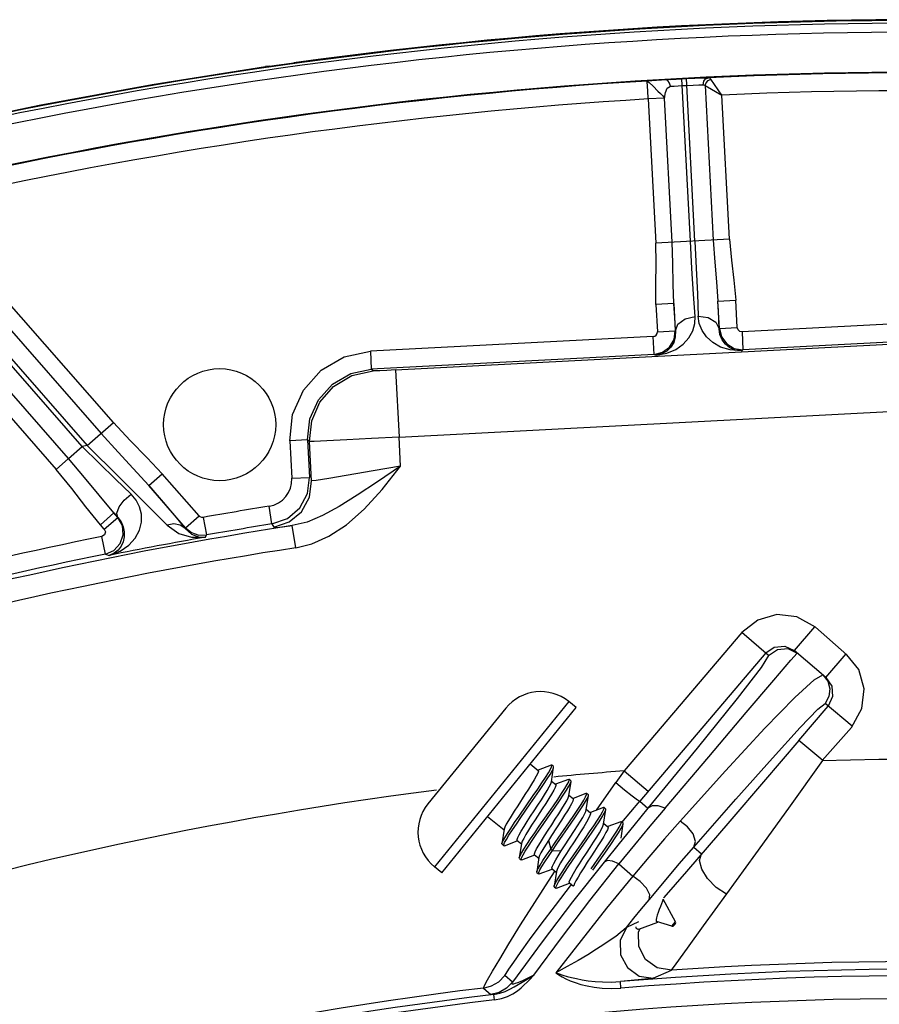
# Model space of a CAD drawing. Extents: x 40.7 to 137.4, y -250.8 to -221.5.
# Tile 293 of 320: x 123.0647 to 123.1115, y -237.7536 to -237.6999. Entities that reach past the tile are written whole.
import ezdxf

# ---------------------------------------------------------------- set-up
doc = ezdxf.new("R2010")
doc.units = 0
doc.header["$MEASUREMENT"] = 0
doc.layers.get('0').update_dxf_attribs({"linetype": 'CONTINUOUS'})

msp = doc.modelspace()

# ---------------------------------------------------------------- linework, layer by layer
at = {"color": 6, "linetype": 'Continuous'}
for p, q in [((123.0783462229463, -237.7024737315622), (123.0781051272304, -237.7024973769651)), ((123.07813016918, -237.7024943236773), (123.0781051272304, -237.7024973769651)), ((123.0783228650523, -237.7024764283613), (123.0785699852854, -237.70244594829)), ((123.0785699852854, -237.70244594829), (123.0796531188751, -237.7022981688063)), ((123.1001814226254, -237.7032014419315), (123.1004756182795, -237.7031836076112)), ((123.1004756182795, -237.7031836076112), (123.101023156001, -237.7031539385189)), ((123.1012484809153, -237.7120153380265), (123.1007836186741, -237.7031665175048)), ((123.1014877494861, -237.7120034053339), (123.1010232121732, -237.7031539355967)), ((123.1029637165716, -237.7040489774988), (123.1023635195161, -237.7031853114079)), ((123.0989078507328, -237.7035937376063), (123.0988880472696, -237.7032851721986)), ((123.1001814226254, -237.7032014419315), (123.0988881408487, -237.7032851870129)), ((123.0989190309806, -237.7037978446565), (123.0989078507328, -237.7035937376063)), ((123.1008030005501, -237.7035321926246), (123.1010422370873, -237.7035196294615)), ((123.1020457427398, -237.7035361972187), (123.1024875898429, -237.7119501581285)), ((123.1020457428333, -237.7035361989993), (123.1029639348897, -237.7040493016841)), ((123.0989473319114, -237.7042598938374), (123.0989190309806, -237.7037978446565)), ((123.0989473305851, -237.7042598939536), (123.0993597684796, -237.7121144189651)), ((123.0998361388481, -237.7042132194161), (123.0989473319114, -237.7042598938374)), ((123.1002486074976, -237.7120677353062), (123.0998361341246, -237.7042131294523)), ((123.1033764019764, -237.7119035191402), (123.1029639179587, -237.7040489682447)), ((123.0681290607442, -237.723195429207), (123.0567286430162, -237.7101608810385)), ((123.0569658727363, -237.7100682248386), (123.0683995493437, -237.7231408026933)), ((123.0581235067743, -237.7098709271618), (123.0691532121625, -237.7224816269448)), ((123.0698231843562, -237.7218956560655), (123.0593718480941, -237.7099463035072)), ((123.0673754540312, -237.7238545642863), (123.0557066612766, -237.7105131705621)), ((123.0546982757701, -237.7107122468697), (123.0667054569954, -237.7244405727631)), ((123.1033763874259, -237.7119035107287), (123.0993598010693, -237.7121144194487)), ((123.1003405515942, -237.7154020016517), (123.0993653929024, -237.7154532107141)), ((123.0993653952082, -237.7154532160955), (123.0994437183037, -237.7169447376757)), ((123.1003405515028, -237.7154019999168), (123.1004188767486, -237.7168935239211)), ((123.1027453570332, -237.7152755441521), (123.1037205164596, -237.7152243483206)), ((123.1028236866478, -237.7167671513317), (123.1027453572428, -237.7152755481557)), ((123.1037988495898, -237.7167160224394), (123.1037205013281, -237.7152243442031)), ((123.1194522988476, -237.7161384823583), (123.1040554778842, -237.71694702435)), ((123.0994437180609, -237.7169447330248), (123.1004188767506, -237.7168935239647)), ((123.1003505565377, -237.7173648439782), (123.1004188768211, -237.7168935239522)), ((123.1004188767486, -237.7168935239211), (123.100437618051, -237.7169017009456)), ((123.1028059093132, -237.7167773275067), (123.1028236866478, -237.7167671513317)), ((123.102823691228, -237.7167672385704), (123.1037988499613, -237.7167160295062)), ((123.1040554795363, -237.716947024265), (123.104106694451, -237.7179222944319)), ((123.1195038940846, -237.7171137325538), (123.1041066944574, -237.7179222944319)), ((123.0992126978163, -237.717201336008), (123.0838159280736, -237.718009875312)), ((123.0851902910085, -237.7190248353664), (123.1186592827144, -237.7172664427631)), ((123.0992639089, -237.7181766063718), (123.0992126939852, -237.7172013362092)), ((123.1001071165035, -237.7177741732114), (123.1003505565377, -237.7173648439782)), ((123.0823966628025, -237.7183116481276), (123.0838159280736, -237.718009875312)), ((123.0838159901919, -237.7180098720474), (123.0838672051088, -237.7189851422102)), ((123.0992640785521, -237.7181765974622), (123.0838666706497, -237.7189851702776)), ((123.0992639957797, -237.7181766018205), (123.099725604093, -237.718059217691)), ((123.0992640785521, -237.7181765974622), (123.0993766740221, -237.7182257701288)), ((123.099725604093, -237.718059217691), (123.1001071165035, -237.7177741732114)), ((123.1036353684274, -237.7178539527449), (123.1041066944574, -237.7179222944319)), ((123.1039997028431, -237.7179829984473), (123.103674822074, -237.7179410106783)), ((123.1039997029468, -237.7179829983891), (123.1041066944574, -237.7179222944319)), ((123.0839706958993, -237.7190783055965), (123.0838666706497, -237.7189851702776)), ((123.0851903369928, -237.7190248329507), (123.0853823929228, -237.7226820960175)), ((123.0853823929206, -237.7226820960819), (123.1198825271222, -237.7208698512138)), ((123.0683995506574, -237.7231408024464), (123.0698231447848, -237.7218956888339)), ((123.0804019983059, -237.7228344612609), (123.0794267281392, -237.7228856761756)), ((123.0794267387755, -237.7228858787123), (123.0795339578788, -237.7249276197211)), ((123.0804020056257, -237.7228346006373), (123.0805092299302, -237.7248764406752)), ((123.0805054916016, -237.7229276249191), (123.0804020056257, -237.7228346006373)), ((123.0806173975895, -237.7250586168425), (123.0805054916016, -237.7229276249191)), ((123.0854644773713, -237.7242740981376), (123.0853823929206, -237.7226820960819)), ((123.0673754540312, -237.7238545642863), (123.0681290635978, -237.7231954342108)), ((123.0683995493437, -237.7231408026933), (123.0681290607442, -237.723195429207)), ((123.0683995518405, -237.7231408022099), (123.0701353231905, -237.724858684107)), ((123.0673754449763, -237.7238545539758), (123.0667054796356, -237.7244405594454)), ((123.0854652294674, -237.7242739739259), (123.0839685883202, -237.7245239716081)), ((123.0701353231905, -237.724858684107), (123.0716436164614, -237.7263663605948)), ((123.0717459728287, -237.7253199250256), (123.0724810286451, -237.7246770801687)), ((123.0744900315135, -237.726974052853), (123.0724810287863, -237.7246770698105)), ((123.0795339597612, -237.7249276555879), (123.0805092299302, -237.7248764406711)), ((123.0803927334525, -237.725759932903), (123.0805092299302, -237.7248764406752)), ((123.0737560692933, -237.7276181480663), (123.0717459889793, -237.7253199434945)), ((123.0717459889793, -237.7253199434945), (123.0725279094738, -237.7262315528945)), ((123.0725279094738, -237.7262315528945), (123.0732395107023, -237.7270687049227)), ((123.0799695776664, -237.7265395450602), (123.0803927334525, -237.725759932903)), ((123.0716436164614, -237.7263663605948), (123.0727448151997, -237.7274848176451)), ((123.0784563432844, -237.727415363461), (123.0783022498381, -237.7264511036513)), ((123.0792958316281, -237.7271165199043), (123.0799695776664, -237.7265395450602)), ((123.0698520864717, -237.7268124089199), (123.0691170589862, -237.7274552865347)), ((123.069330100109, -237.7276988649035), (123.0700651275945, -237.7270559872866)), ((123.0700702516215, -237.7270577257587), (123.0698520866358, -237.7268124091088)), ((123.0698520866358, -237.7268124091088), (123.0700651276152, -237.7270559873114)), ((123.0700651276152, -237.7270559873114), (123.0700702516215, -237.7270577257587)), ((123.0732395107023, -237.7270687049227), (123.0737390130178, -237.7276625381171)), ((123.0737550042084, -237.7276169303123), (123.0744900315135, -237.726974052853)), ((123.0747161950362, -237.7270537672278), (123.0748858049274, -237.7280154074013)), ((123.0784563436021, -237.7274153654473), (123.0792958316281, -237.7271165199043)), ((123.0693301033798, -237.7276988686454), (123.0691170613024, -237.7274552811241)), ((123.0737390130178, -237.7276625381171), (123.0737560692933, -237.7276181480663)), ((123.0784563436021, -237.7274153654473), (123.0785635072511, -237.7275974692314)), ((123.0797544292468, -237.7287107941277), (123.079567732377, -237.7275044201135)), ((123.069388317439, -237.7290559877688), (123.069194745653, -237.7280989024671)), ((123.074072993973, -237.7281362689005), (123.074844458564, -237.7281336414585)), ((123.0748444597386, -237.7281336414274), (123.0748858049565, -237.7280154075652)), ((123.0693883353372, -237.7290559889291), (123.0695935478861, -237.7291260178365))]:
    msp.add_line(p, q, dxfattribs=at)
at = {"color": 155}
for p, q in [((123.1079991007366, -237.7330131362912), (123.1068923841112, -237.7343155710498)), ((123.1080624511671, -237.733038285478), (123.1097589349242, -237.7345393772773)), ((123.1040409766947, -237.7333342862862), (123.0976395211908, -237.7408678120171)), ((123.1055004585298, -237.7345746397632), (123.1040408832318, -237.7333343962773)), ((123.1053431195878, -237.7344409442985), (123.1058108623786, -237.7341177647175)), ((123.1058108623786, -237.7341177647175), (123.1063779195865, -237.7340717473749)), ((123.1063779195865, -237.7340717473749), (123.1068923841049, -237.7343155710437)), ((123.1065455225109, -237.73420715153), (123.1070490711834, -237.7344487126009)), ((123.1053431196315, -237.7344409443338), (123.0984815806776, -237.742516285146)), ((123.1067182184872, -237.7348283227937), (123.1070490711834, -237.7344487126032)), ((123.1086190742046, -237.7357827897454), (123.1068923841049, -237.7343155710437)), ((123.1086190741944, -237.7357827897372), (123.1097257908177, -237.7344803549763)), ((123.1079834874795, -237.7358976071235), (123.1084492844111, -237.7356391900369)), ((123.1086190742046, -237.7357827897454), (123.108942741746, -237.7362511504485)), ((123.108942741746, -237.7362511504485), (123.1089888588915, -237.7368182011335)), ((123.1089888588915, -237.7368182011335), (123.1087454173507, -237.7373319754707)), ((123.0911866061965, -237.7374501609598), (123.0869544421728, -237.7426629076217)), ((123.0946210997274, -237.7370936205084), (123.0873110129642, -237.7460974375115)), ((123.0877043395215, -237.7464167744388), (123.095014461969, -237.7374129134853)), ((123.095014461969, -237.7374129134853), (123.0946211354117, -237.737093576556)), ((123.1071559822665, -237.7392024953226), (123.1087454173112, -237.7373319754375)), ((123.1100476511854, -237.7384385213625), (123.1085756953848, -237.7371877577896)), ((123.1100236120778, -237.7385024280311), (123.1084123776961, -237.7403075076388)), ((123.1084582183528, -237.7403090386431), (123.1071559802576, -237.7392024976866)), ((123.0925232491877, -237.7404813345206), (123.0929621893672, -237.7408377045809)), ((123.0936617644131, -237.7405584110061), (123.0929569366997, -237.7408236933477)), ((123.0936960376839, -237.7405574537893), (123.0936617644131, -237.7405584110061)), ((123.0936753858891, -237.741455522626), (123.0937969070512, -237.7406678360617)), ((123.0937908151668, -237.7406344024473), (123.0936960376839, -237.7405574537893)), ((123.0976395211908, -237.7408678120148), (123.0971867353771, -237.7415019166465)), ((123.0976395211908, -237.7408678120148), (123.0989417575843, -237.7419743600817)), ((123.0936806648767, -237.7414210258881), (123.0939099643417, -237.7416071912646)), ((123.0946095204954, -237.7413278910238), (123.0939047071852, -237.7415931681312)), ((123.0946231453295, -237.7422250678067), (123.0947446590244, -237.7414373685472)), ((123.0947385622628, -237.7414038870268), (123.0946437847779, -237.7413269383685)), ((123.0947446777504, -237.7414372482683), (123.0947386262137, -237.7414034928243)), ((123.0961266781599, -237.7430096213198), (123.0971867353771, -237.7415019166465)), ((123.0919129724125, -237.743330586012), (123.092686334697, -237.7422103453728)), ((123.09462843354, -237.74219050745), (123.0948577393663, -237.7423766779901)), ((123.0955572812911, -237.7420973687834), (123.0948524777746, -237.7423626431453)), ((123.0955915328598, -237.7420964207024), (123.0955572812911, -237.7420973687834)), ((123.0955709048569, -237.7429946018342), (123.0956924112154, -237.7422068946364)), ((123.0956863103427, -237.7421733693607), (123.0955915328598, -237.7420964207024)), ((123.0956924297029, -237.7422067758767), (123.0956863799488, -237.7421729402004)), ((123.0965054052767, -237.7428667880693), (123.0958002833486, -237.7431322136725)), ((123.0966343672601, -237.7429427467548), (123.0965395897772, -237.7428657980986)), ((123.0975066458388, -237.7436810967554), (123.098481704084, -237.7425163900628)), ((123.0984815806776, -237.742516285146), (123.0989302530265, -237.7428975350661)), ((123.0901955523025, -237.7433483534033), (123.0910949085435, -237.7440785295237)), ((123.0955762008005, -237.7429599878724), (123.0958055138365, -237.743146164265)), ((123.0965187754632, -237.7437634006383), (123.0966403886, -237.7429756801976)), ((123.0942272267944, -237.7435457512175), (123.0936823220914, -237.7443851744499)), ((123.0938826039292, -237.7447617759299), (123.0946555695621, -237.7436421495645)), ((123.0939768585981, -237.7448394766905), (123.0947491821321, -237.7437207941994)), ((123.0965239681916, -237.7437294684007), (123.0967532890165, -237.7439156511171)), ((123.0974531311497, -237.7436362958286), (123.0967480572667, -237.7439016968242)), ((123.0974665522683, -237.7445329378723), (123.0975881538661, -237.7437452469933)), ((123.0975821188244, -237.7437122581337), (123.0974873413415, -237.7436353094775)), ((123.0975881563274, -237.7437452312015), (123.0975821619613, -237.74371199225)), ((123.0911002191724, -237.7440438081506), (123.0909787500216, -237.7448314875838)), ((123.0936823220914, -237.7443851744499), (123.0935098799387, -237.7446538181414)), ((123.0943873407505, -237.7449572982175), (123.0949325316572, -237.7441174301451)), ((123.0909848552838, -237.7448652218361), (123.0909787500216, -237.7448314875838)), ((123.0909848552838, -237.7448652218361), (123.0910796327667, -237.7449421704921)), ((123.0911135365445, -237.7449412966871), (123.0910792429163, -237.744942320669)), ((123.0911136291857, -237.7449412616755), (123.0918185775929, -237.7446758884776)), ((123.0918132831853, -237.7446617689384), (123.0920426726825, -237.74484800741)), ((123.0920479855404, -237.7448132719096), (123.0919265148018, -237.7456009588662)), ((123.0935100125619, -237.7446538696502), (123.0936360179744, -237.7451221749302)), ((123.0936359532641, -237.7451219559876), (123.0938826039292, -237.7447617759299)), ((123.0937304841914, -237.7451989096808), (123.0939768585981, -237.7448394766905)), ((123.0942147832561, -237.7452261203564), (123.0943873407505, -237.7449572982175)), ((123.0947376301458, -237.745666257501), (123.0955050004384, -237.7445546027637)), ((123.0948325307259, -237.7457426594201), (123.095604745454, -237.7446240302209)), ((123.1014282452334, -237.745020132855), (123.1018549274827, -237.7453826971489)), ((123.0920614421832, -237.7457107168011), (123.0927663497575, -237.7454453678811)), ((123.0927610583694, -237.7454312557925), (123.0929905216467, -237.7456175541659)), ((123.0936359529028, -237.7451219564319), (123.093730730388, -237.7451989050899)), ((123.093730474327, -237.7451988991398), (123.0942146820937, -237.7452260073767)), ((123.0960210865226, -237.7452420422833), (123.095825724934, -237.7455425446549)), ((123.095939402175, -237.7462811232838), (123.0967091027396, -237.7451658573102)), ((123.0877043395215, -237.7464167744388), (123.0873110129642, -237.7460974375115)), ((123.0919326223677, -237.745634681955), (123.0919265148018, -237.7456009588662)), ((123.0919326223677, -237.745634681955), (123.0920273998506, -237.7457116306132)), ((123.0929957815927, -237.7455831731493), (123.0928742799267, -237.7463708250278)), ((123.0957710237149, -237.7479339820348), (123.0973439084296, -237.7459360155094)), ((123.0973439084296, -237.7459360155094), (123.0981002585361, -237.746602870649)), ((123.0928803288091, -237.746404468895), (123.092975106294, -237.7464814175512)), ((123.0930085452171, -237.7464805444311), (123.0929748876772, -237.7464815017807)), ((123.0930085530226, -237.7464805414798), (123.0937141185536, -237.7462148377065)), ((123.0936827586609, -237.7466201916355), (123.0938841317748, -237.7463172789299)), ((123.0937088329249, -237.7462007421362), (123.0939382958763, -237.7463870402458)), ((123.0939435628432, -237.7463526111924), (123.0938220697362, -237.7471402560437)), ((123.1010255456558, -237.7463425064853), (123.099799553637, -237.7477711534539)), ((123.0938281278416, -237.7471739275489), (123.0938220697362, -237.7471402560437)), ((123.0938281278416, -237.7471739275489), (123.0939229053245, -237.7472508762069)), ((123.0938988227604, -237.7481937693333), (123.0947751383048, -237.747062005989)), ((123.0939563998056, -237.7472500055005), (123.0946618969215, -237.7469843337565)), ((123.0946566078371, -237.7469702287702), (123.09487221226, -237.7471452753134)), ((123.0939563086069, -237.7472500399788), (123.0939227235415, -237.7472509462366)), ((123.1004298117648, -237.7490815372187), (123.0997630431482, -237.7478497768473)), ((123.099799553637, -237.7477711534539), (123.0997754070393, -237.7477991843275)), ((123.0984246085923, -237.7490966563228), (123.0977594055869, -237.7493980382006)), ((123.098434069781, -237.7494956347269), (123.0994789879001, -237.7491048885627)), ((123.0993835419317, -237.7490463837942), (123.0994090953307, -237.7490852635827)), ((123.099402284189, -237.7490712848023), (123.0993986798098, -237.7490694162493)), ((123.1002365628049, -237.7493195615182), (123.099402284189, -237.7490712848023)), ((123.0994090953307, -237.7490852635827), (123.0994187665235, -237.7490919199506)), ((123.0994187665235, -237.7490919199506), (123.0994789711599, -237.7491048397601)), ((123.0994580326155, -237.7490878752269), (123.0994789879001, -237.7491048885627)), ((123.1002365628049, -237.7493195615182), (123.1004298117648, -237.7490815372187)), ((123.100366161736, -237.7492795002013), (123.1004172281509, -237.7492166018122)), ((123.0982800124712, -237.7494201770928), (123.0983747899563, -237.7494971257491)), ((123.0931672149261, -237.7501836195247), (123.0915507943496, -237.7523723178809)), ((123.0925817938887, -237.7520785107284), (123.092711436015, -237.7519926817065)), ((123.0992232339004, -237.7521655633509), (123.1002068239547, -237.7517208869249)), ((123.0915497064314, -237.7523738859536), (123.0911450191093, -237.7520145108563)), ((123.0974595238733, -237.7527013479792), (123.0974300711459, -237.7523480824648)), ((123.0985893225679, -237.7522379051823), (123.0974300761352, -237.7523480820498)), ((123.0899762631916, -237.7526952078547), (123.0903793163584, -237.7530541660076)), ((123.0905733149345, -237.753339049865), (123.090538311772, -237.753045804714))]:
    msp.add_line(p, q, dxfattribs=at)
at = {"color": 6, "linetype": 'Continuous'}
for points in [[(123.0596736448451, -237.7058823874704), (123.0657884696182, -237.7045997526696), (123.0719335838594, -237.7034711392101), (123.0781051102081, -237.7024972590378)], [(123.101023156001, -237.7031539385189), (123.1014822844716, -237.7031317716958), (123.1018956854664, -237.7031151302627), (123.1022216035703, -237.7031053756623)], [(123.1019398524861, -237.7034868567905), (123.101972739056, -237.7033004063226), (123.1020733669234, -237.7031641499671), (123.1022215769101, -237.7031053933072)], [(123.1020457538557, -237.7035362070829), (123.1021005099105, -237.7033789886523), (123.1022124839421, -237.7032553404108), (123.1023635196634, -237.7031853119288)], [(123.1023635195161, -237.7031853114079), (123.1023234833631, -237.7031410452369), (123.1022763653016, -237.7031141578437), (123.1022215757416, -237.7031053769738)], [(123.0988880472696, -237.7032851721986), (123.0989939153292, -237.703364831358), (123.0992087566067, -237.7035637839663), (123.0994789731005, -237.7038314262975)], [(123.0998361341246, -237.7042131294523), (123.0998826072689, -237.7039082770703), (123.0999785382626, -237.7036794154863), (123.100151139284, -237.7035734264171)], [(123.1001511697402, -237.7035734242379), (123.1001101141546, -237.7033926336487), (123.1000230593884, -237.703264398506), (123.0999142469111, -237.7032191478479)], [(123.100151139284, -237.7035734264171), (123.1003514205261, -237.7035592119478), (123.1005719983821, -237.7035452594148), (123.100803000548, -237.7035321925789)], [(123.1010422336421, -237.7035195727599), (123.1013863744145, -237.7035035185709), (123.1016960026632, -237.7034922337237), (123.1019398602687, -237.7034868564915)], [(123.1019398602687, -237.7034868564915), (123.1019817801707, -237.7034923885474), (123.1020167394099, -237.7035092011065), (123.1020457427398, -237.7035361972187)], [(123.0994789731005, -237.7038314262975), (123.0996159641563, -237.7039729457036), (123.0997360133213, -237.7040985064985), (123.0998361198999, -237.7042132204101)], [(123.0993653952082, -237.7154532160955), (123.0993543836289, -237.7143706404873), (123.0993792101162, -237.7132319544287), (123.0993597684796, -237.7121144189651)], [(123.1003405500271, -237.7154019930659), (123.1003078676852, -237.7143674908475), (123.1002897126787, -237.7132108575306), (123.1002485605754, -237.7120677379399)], [(123.1014959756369, -237.7161072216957), (123.1014142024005, -237.7148879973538), (123.101330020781, -237.7134962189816), (123.1012484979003, -237.7120156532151)], [(123.1014877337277, -237.7120030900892), (123.1015617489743, -237.7134844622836), (123.1016237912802, -237.7148771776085), (123.101670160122, -237.7160980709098)], [(123.1024876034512, -237.7119501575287), (123.1025709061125, -237.7131442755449), (123.1026684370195, -237.7142314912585), (123.1027453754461, -237.7152755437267)], [(123.1033764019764, -237.7119035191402), (123.1034769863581, -237.7130415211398), (123.1036156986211, -237.7141272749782), (123.1037205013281, -237.7152243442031)], [(123.100437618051, -237.7169017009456), (123.1004061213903, -237.7164321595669), (123.1003736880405, -237.7159310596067), (123.1003405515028, -237.7154019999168)], [(123.1028059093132, -237.7167773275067), (123.10278805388, -237.716307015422), (123.1027678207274, -237.7158052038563), (123.1027453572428, -237.7152755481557)], [(123.0993766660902, -237.7182257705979), (123.0999640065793, -237.7181173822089), (123.1004580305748, -237.7179034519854), (123.1008567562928, -237.7176148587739), (123.1011607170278, -237.7172723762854), (123.1013678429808, -237.7168955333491), (123.1014785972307, -237.716502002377), (123.1014959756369, -237.7161072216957)], [(123.1004376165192, -237.7169016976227), (123.1005660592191, -237.7165332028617), (123.1009521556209, -237.7162398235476), (123.1014959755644, -237.7161072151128)], [(123.1016701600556, -237.71609806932), (123.1022124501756, -237.7161688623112), (123.1026320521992, -237.7164165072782), (123.1028059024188, -237.7167773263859)], [(123.1039997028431, -237.7179829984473), (123.1034051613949, -237.7179369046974), (123.102890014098, -237.7177754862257), (123.1024621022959, -237.7175292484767), (123.1021240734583, -237.717219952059), (123.101879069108, -237.7168666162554), (123.1017283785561, -237.7164873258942), (123.101670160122, -237.7160980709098)], [(123.1004376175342, -237.7169016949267), (123.1004230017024, -237.717228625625), (123.1003325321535, -237.7175264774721), (123.1001769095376, -237.7177856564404), (123.0999630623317, -237.7179973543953), (123.0996952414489, -237.7181500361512), (123.0993767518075, -237.7182257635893)], [(123.103674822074, -237.7179410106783), (123.1033922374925, -237.7178170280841), (123.1031571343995, -237.7176284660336), (123.1029751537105, -237.7173864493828), (123.1028542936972, -237.7170995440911), (123.1028059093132, -237.716777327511)], [(123.1028236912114, -237.7167672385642), (123.1029410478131, -237.717228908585), (123.1032260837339, -237.7176104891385), (123.1036353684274, -237.7178539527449)], [(123.1040554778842, -237.71694702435), (123.1039349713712, -237.7169223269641), (123.1038421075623, -237.7168424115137), (123.1037988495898, -237.7167160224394)], [(123.0794267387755, -237.7228858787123), (123.079577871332, -237.7214440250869), (123.080167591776, -237.7201177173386), (123.0811390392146, -237.7190379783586), (123.0823966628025, -237.7183116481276)], [(123.0804020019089, -237.7228345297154), (123.0805215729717, -237.7216950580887), (123.0809873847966, -237.7206482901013), (123.0817538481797, -237.7197967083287), (123.0827459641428, -237.7192236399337), (123.0838672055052, -237.7189851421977)], [(123.080505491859, -237.7229276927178), (123.0806236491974, -237.721793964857), (123.0810659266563, -237.7207807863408), (123.0818121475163, -237.7199273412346), (123.0828121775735, -237.7193314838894), (123.0839706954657, -237.7190783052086)], [(123.0851902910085, -237.7190248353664), (123.0847226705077, -237.719048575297), (123.0843319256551, -237.7190668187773), (123.0840682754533, -237.7190772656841), (123.0839706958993, -237.7190783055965)], [(123.0698231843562, -237.7218956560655), (123.0707307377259, -237.7228717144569), (123.0716601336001, -237.7238047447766), (123.0724810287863, -237.7246770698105)], [(123.0691532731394, -237.7224815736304), (123.0700811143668, -237.7235110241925), (123.0709029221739, -237.7243919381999), (123.0717459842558, -237.7253199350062)], [(123.085381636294, -237.7226821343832), (123.0838817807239, -237.7227603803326), (123.0825280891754, -237.7228299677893), (123.0814513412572, -237.7228841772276), (123.0807547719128, -237.722917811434), (123.0805054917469, -237.7229276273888)], [(123.0707926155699, -237.7257928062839), (123.0699469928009, -237.7249744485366), (123.0690529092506, -237.7241026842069), (123.0681290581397, -237.7231954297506)], [(123.0698520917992, -237.7268124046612), (123.0690424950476, -237.7258511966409), (123.0682486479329, -237.7248829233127), (123.0673753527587, -237.7238546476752)], [(123.0691170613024, -237.7274552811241), (123.0683324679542, -237.726487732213), (123.0675656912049, -237.7254877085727), (123.0667054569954, -237.7244405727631)], [(123.0854644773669, -237.7242740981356), (123.0842085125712, -237.7251152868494), (123.0831018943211, -237.7258508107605), (123.0821174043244, -237.7264702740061), (123.0812167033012, -237.7269605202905), (123.0803709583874, -237.7273083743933), (123.0795675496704, -237.72750442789)], [(123.0797544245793, -237.7287107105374), (123.0806336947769, -237.7284937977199), (123.0815602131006, -237.7280879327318), (123.0825184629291, -237.7274654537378), (123.0834878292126, -237.7266121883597), (123.0844607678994, -237.7255368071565), (123.0854644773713, -237.7242740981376)], [(123.0839685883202, -237.7245239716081), (123.0815528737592, -237.7249390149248), (123.0808635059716, -237.7250459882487), (123.0806173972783, -237.725058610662)], [(123.0785635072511, -237.7275974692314), (123.079392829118, -237.72730480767), (123.0800583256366, -237.7267450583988), (123.0804941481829, -237.7259621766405), (123.0806174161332, -237.7250590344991)], [(123.070070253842, -237.727057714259), (123.0700180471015, -237.7268174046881), (123.0701427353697, -237.726481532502), (123.0704184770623, -237.7261162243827), (123.0707925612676, -237.7257929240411)], [(123.071349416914, -237.726879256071), (123.0712472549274, -237.7264727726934), (123.071056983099, -237.7261090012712), (123.0707926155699, -237.7257928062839)], [(123.0693883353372, -237.7290559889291), (123.0698536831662, -237.7288541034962), (123.0701962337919, -237.7284814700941), (123.0703581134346, -237.7280031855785), (123.0703122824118, -237.7274990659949), (123.0700651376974, -237.727056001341)], [(123.0695935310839, -237.7291260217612), (123.0701929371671, -237.7289036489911), (123.0706658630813, -237.7285771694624), (123.0710130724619, -237.7281864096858), (123.071240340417, -237.7277578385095), (123.0713499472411, -237.7273147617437), (123.071349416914, -237.726879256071)], [(123.0700702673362, -237.7270577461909), (123.0702467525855, -237.7273041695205), (123.0703611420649, -237.7275750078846)], [(123.074716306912, -237.7270537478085), (123.0746332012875, -237.727054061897), (123.074553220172, -237.727025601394), (123.0744900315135, -237.726974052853)], [(123.0693301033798, -237.7276988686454), (123.0693901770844, -237.7278474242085), (123.069345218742, -237.7280009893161), (123.0691946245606, -237.7280989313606)], [(123.0703611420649, -237.7275750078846), (123.0704136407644, -237.7278518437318), (123.0704087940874, -237.7281234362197), (123.0703502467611, -237.7283831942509), (123.0702394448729, -237.7286241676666), (123.0700769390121, -237.7288369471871), (123.0698619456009, -237.7290099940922), (123.0695935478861, -237.7291260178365)], [(123.0737389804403, -237.7276624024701), (123.0734681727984, -237.7274745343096), (123.0731212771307, -237.7274125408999), (123.0727447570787, -237.7274847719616)], [(123.0727448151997, -237.7274848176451), (123.0733785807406, -237.7279310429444), (123.074072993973, -237.7281362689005)], [(123.0737390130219, -237.7276625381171), (123.0740857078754, -237.7279655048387), (123.0744532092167, -237.7281124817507), (123.0748444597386, -237.7281336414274)], [(123.0737560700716, -237.7276181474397), (123.0740789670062, -237.7278791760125), (123.0744705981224, -237.7280168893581), (123.0748858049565, -237.7280154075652)], [(123.0785634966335, -237.7275974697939), (123.0786853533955, -237.7276005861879), (123.0790234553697, -237.7275689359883), (123.0795675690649, -237.7275044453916)]]:
    msp.add_lwpolyline(points, dxfattribs=at)
at = {"color": 155}
for points in [[(123.1080624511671, -237.733038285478), (123.107033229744, -237.7324774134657), (123.1059534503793, -237.7323540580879), (123.1049076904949, -237.7326499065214), (123.1040409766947, -237.7333342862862)], [(123.1055004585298, -237.7345746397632), (123.1059805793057, -237.7342470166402), (123.1065455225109, -237.73420715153)], [(123.1055004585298, -237.7345746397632), (123.1050887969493, -237.735240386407), (123.1037975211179, -237.7369201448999), (123.1016177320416, -237.7396288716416), (123.0989302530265, -237.7428975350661)], [(123.0998611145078, -237.7429019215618), (123.1022388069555, -237.7400995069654), (123.1042848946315, -237.7376883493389), (123.1057891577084, -237.7359177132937), (123.1067182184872, -237.7348283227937)], [(123.1100236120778, -237.7385024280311), (123.1105832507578, -237.7374725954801), (123.1107064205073, -237.7363927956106), (123.1104103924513, -237.7353470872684), (123.1097589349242, -237.7345393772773)], [(123.1006878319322, -237.7436047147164), (123.1031590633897, -237.7408588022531), (123.1053043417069, -237.7385433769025), (123.1069270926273, -237.7368750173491), (123.1079834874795, -237.7358976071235)], [(123.1084500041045, -237.7356391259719), (123.1087212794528, -237.735985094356), (123.1088345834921, -237.7364007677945), (123.1087831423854, -237.7368165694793), (123.1085756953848, -237.7371877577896)], [(123.1014282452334, -237.745020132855), (123.1037138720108, -237.7424115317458), (123.1057101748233, -237.7401666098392), (123.1072212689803, -237.7385084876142), (123.1081877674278, -237.7375023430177), (123.1085756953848, -237.7371877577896)], [(123.1071559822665, -237.7392024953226), (123.1052221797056, -237.7414711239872), (123.1033979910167, -237.7435972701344), (123.1010255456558, -237.7463425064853)], [(123.0920060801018, -237.743409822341), (123.0925184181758, -237.7426673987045), (123.0927763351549, -237.7422941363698), (123.0930222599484, -237.741935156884), (123.093247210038, -237.741601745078), (123.0934423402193, -237.7413056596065), (123.0936002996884, -237.7410547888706), (123.0937140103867, -237.7408589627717), (123.0937810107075, -237.7407209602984), (123.093796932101, -237.7406676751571)], [(123.092686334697, -237.7422103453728), (123.0929309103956, -237.7418533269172), (123.0931539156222, -237.7415229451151), (123.0933496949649, -237.7412254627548), (123.0935079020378, -237.7409741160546), (123.0936220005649, -237.7407772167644), (123.0936877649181, -237.7406400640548), (123.0937018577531, -237.7405668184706), (123.0936960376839, -237.7405574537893)], [(123.093796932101, -237.7406676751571), (123.0937970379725, -237.7406448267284), (123.0937908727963, -237.7406340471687)], [(123.1032222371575, -237.7475714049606), (123.104807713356, -237.7453842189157), (123.1066016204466, -237.7428951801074), (123.1084582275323, -237.7403090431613)], [(123.0929621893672, -237.7408377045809), (123.0929695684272, -237.7408886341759), (123.0929329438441, -237.7409946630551), (123.0928541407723, -237.7411528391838), (123.0927397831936, -237.7413537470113), (123.0925942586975, -237.7415930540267), (123.0924222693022, -237.7418656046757), (123.0922318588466, -237.7421612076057), (123.091839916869, -237.7427641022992)], [(123.0918132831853, -237.7446617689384), (123.0918060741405, -237.7446099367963), (123.0918431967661, -237.7445032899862), (123.0919212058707, -237.744346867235), (123.092036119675, -237.7441449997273), (123.0921836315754, -237.7439025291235), (123.0923572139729, -237.7436275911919), (123.0925454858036, -237.7433353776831), (123.0927412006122, -237.743034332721), (123.0929380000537, -237.7427315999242), (123.0931275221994, -237.7424373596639), (123.0932983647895, -237.74216663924), (123.0934433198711, -237.7419283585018), (123.0935578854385, -237.7417272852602), (123.093637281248, -237.7415682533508), (123.0936753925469, -237.7414555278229)], [(123.0930172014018, -237.7438727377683), (123.0935326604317, -237.7431269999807), (123.093782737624, -237.7427633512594), (123.0940164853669, -237.742419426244), (123.0942256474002, -237.7421052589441), (123.0943996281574, -237.7418344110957), (123.0945314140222, -237.7416155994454), (123.0946163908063, -237.7414545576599), (123.0946504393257, -237.7413563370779), (123.0946437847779, -237.7413269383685)], [(123.0931043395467, -237.7439607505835), (123.0936274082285, -237.7432037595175), (123.0938802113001, -237.7428363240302), (123.094113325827, -237.7424929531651), (123.0943191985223, -237.7421839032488), (123.0944918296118, -237.7419154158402), (123.0946234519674, -237.7416969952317), (123.0947091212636, -237.7415358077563), (123.0947446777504, -237.7414372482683)], [(123.0939099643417, -237.7416071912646), (123.0939171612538, -237.7416590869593), (123.0938796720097, -237.7417665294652), (123.0938006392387, -237.7419246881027), (123.0936856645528, -237.742126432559), (123.0935392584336, -237.7423670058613), (123.0933659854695, -237.742641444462), (123.0931769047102, -237.7429349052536)], [(123.0946437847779, -237.7413269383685), (123.09463179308, -237.7413230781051), (123.0946095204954, -237.7413278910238)], [(123.0971867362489, -237.7415019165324), (123.0976623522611, -237.741898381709), (123.0980674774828, -237.7422243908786), (123.0983593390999, -237.7424450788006), (123.0984815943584, -237.7425162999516)], [(123.0927610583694, -237.7454312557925), (123.0927537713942, -237.7453798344), (123.0927909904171, -237.7452727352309), (123.0928702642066, -237.7451139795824), (123.0929851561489, -237.7449123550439), (123.0931310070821, -237.744672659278), (123.0933045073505, -237.7443978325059), (123.0934948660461, -237.7441023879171), (123.0936905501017, -237.7438014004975), (123.0938843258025, -237.7435033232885), (123.094073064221, -237.7432103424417), (123.0942459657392, -237.7429364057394), (123.0943920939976, -237.7426961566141), (123.0945068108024, -237.7424946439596), (123.094585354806, -237.7423370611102), (123.0946231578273, -237.7422250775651)], [(123.0946555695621, -237.7436421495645), (123.0948943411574, -237.7432923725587), (123.0951089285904, -237.7429725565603), (123.0952919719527, -237.7426916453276), (123.0954366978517, -237.7424578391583), (123.0955380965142, -237.7422772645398), (123.0955913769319, -237.7421558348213), (123.0955915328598, -237.7420964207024)], [(123.0947491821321, -237.7437207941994), (123.0949886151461, -237.7433697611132), (123.0952045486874, -237.7430479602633), (123.0953889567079, -237.7427651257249), (123.09553396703, -237.7425302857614), (123.0956343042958, -237.7423512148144), (123.0956865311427, -237.7422315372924), (123.0956924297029, -237.7422067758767)], [(123.091839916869, -237.7427641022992), (123.0916523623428, -237.7430552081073), (123.0914792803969, -237.7433293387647), (123.0913318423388, -237.7435716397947), (123.0912166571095, -237.7437739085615), (123.0911383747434, -237.7439308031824), (123.0911001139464, -237.7440437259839)], [(123.0948577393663, -237.7423766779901), (123.0948659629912, -237.7424226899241), (123.0948364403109, -237.7425150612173), (123.0947708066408, -237.7426521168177), (123.094672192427, -237.7428297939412), (123.0945455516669, -237.7430416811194), (123.0943948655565, -237.7432833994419), (123.0942272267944, -237.7435457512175)], [(123.0955050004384, -237.7445546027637), (123.0957550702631, -237.7441899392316), (123.095983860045, -237.7438514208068), (123.0961824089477, -237.7435502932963), (123.0963428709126, -237.7432963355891), (123.0964591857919, -237.7430969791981), (123.0965279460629, -237.7429563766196), (123.0965460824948, -237.7428782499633), (123.0965395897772, -237.7428657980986)], [(123.0965395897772, -237.7428657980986), (123.0965119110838, -237.7428645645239), (123.0965054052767, -237.7428667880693)], [(123.0998611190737, -237.7429020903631), (123.0994828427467, -237.7427669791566), (123.0991605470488, -237.7427672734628), (123.0989302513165, -237.742897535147)], [(123.0909787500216, -237.7448314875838), (123.0909835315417, -237.744810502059), (123.0910335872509, -237.7446930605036), (123.0911326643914, -237.7445152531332), (123.0912761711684, -237.7442826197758), (123.0914575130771, -237.7440037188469), (123.0916723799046, -237.7436831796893), (123.0919129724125, -237.743330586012)], [(123.0910792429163, -237.744942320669), (123.0910776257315, -237.7448890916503), (123.0911260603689, -237.7447745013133), (123.0912227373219, -237.7445996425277), (123.0913654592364, -237.7443679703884), (123.0915497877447, -237.7440843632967), (123.091765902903, -237.743761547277), (123.0920060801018, -237.743409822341)], [(123.0931769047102, -237.7429349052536), (123.0927875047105, -237.7435338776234), (123.0925980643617, -237.7438279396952), (123.0924256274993, -237.7441011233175), (123.0922802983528, -237.7443399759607), (123.0921653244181, -237.744541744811), (123.092085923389, -237.7447008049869), (123.0920478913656, -237.7448131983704)], [(123.0958055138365, -237.743146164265), (123.0958128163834, -237.7431975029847), (123.0957756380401, -237.743304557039), (123.0956963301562, -237.7434633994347), (123.0955813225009, -237.7436652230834), (123.0954354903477, -237.7439048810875), (123.0952619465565, -237.7441797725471), (123.0950714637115, -237.7444754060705), (123.0948756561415, -237.7447765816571), (123.0946820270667, -237.7450744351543), (123.0944935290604, -237.7453670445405), (123.0943206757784, -237.7456409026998), (123.0941744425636, -237.7458813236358), (123.0940597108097, -237.7460828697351), (123.0939812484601, -237.7462402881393), (123.0939433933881, -237.7463524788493)], [(123.0949325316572, -237.7441174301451), (123.0951001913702, -237.7438550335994), (123.0952508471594, -237.7436133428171), (123.0953774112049, -237.743401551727), (123.095475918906, -237.7432240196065), (123.0955414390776, -237.7430871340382), (123.0955709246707, -237.7429946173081)], [(123.095604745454, -237.7446240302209), (123.0958504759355, -237.7442659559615), (123.0960748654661, -237.7439337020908), (123.0962732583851, -237.7436330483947), (123.0964350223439, -237.7433775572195), (123.0965523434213, -237.743176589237), (123.0966219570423, -237.7430350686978), (123.0966404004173, -237.742975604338)], [(123.0989303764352, -237.7428976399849), (123.0981568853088, -237.7438359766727), (123.0973587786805, -237.7448151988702), (123.0965399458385, -237.7458320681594)], [(123.0966404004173, -237.742975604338), (123.0966410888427, -237.7429565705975), (123.0966343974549, -237.7429425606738)], [(123.0998611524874, -237.7429019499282), (123.099040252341, -237.7438756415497), (123.0981998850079, -237.7448866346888), (123.0973438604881, -237.745930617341)], [(123.0919265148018, -237.7456009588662), (123.0919585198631, -237.7455097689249), (123.0920423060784, -237.7453502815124), (123.0921714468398, -237.7451354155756), (123.0923393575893, -237.7448733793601), (123.092541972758, -237.7445684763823), (123.0927705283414, -237.7442317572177), (123.0930172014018, -237.7438727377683)], [(123.0920270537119, -237.7457117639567), (123.0920198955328, -237.7456874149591), (123.092049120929, -237.7455959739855), (123.0921282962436, -237.7454422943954), (123.0922538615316, -237.7452318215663), (123.0924210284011, -237.7449703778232), (123.0926234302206, -237.7446648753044), (123.0928541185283, -237.7443247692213), (123.0931043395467, -237.7439607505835)], [(123.0955836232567, -237.7453441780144), (123.0957793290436, -237.7450431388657), (123.0959688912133, -237.7447488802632), (123.096141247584, -237.7444758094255), (123.0962863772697, -237.7442372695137), (123.0964013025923, -237.7440355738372), (123.0964806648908, -237.7438765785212), (123.096518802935, -237.7437634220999)], [(123.0958483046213, -237.746198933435), (123.0963687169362, -237.7454459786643), (123.096621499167, -237.7450784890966), (123.0968559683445, -237.7447335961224), (123.0970639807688, -237.7444212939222), (123.0972379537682, -237.7441508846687), (123.0973706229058, -237.7439312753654), (123.0974571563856, -237.7437683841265), (123.0974935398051, -237.7436672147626), (123.0974873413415, -237.7436353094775)], [(123.0967532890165, -237.7439156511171), (123.0967604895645, -237.7439675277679), (123.096723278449, -237.7440743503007), (123.0966451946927, -237.744230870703), (123.0965302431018, -237.7444327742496), (123.0963828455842, -237.7446750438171), (123.0962093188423, -237.7449498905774), (123.0960210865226, -237.7452420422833)], [(123.0967091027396, -237.7451658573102), (123.096943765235, -237.7448206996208), (123.0971518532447, -237.7445084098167), (123.0973261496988, -237.7442382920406), (123.0974597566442, -237.7440178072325), (123.097548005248, -237.7438533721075), (123.0975881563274, -237.7437452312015)], [(123.0974873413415, -237.7436353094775), (123.0974768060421, -237.7436315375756), (123.0974531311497, -237.7436362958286)], [(123.1006876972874, -237.7436042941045), (123.0998420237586, -237.7445631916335), (123.0989782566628, -237.7455623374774), (123.0981000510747, -237.7465976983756)], [(123.1014281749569, -237.7450198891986), (123.1015178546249, -237.7447051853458), (123.1013900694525, -237.7442952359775), (123.1010938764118, -237.743908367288), (123.1006878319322, -237.7436047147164)], [(123.0935098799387, -237.7446538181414), (123.0933477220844, -237.7449120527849), (123.0932097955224, -237.7451404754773), (123.093102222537, -237.7453314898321), (123.0930296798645, -237.7454795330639), (123.0929956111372, -237.7455830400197)], [(123.0989983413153, -237.7478828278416), (123.0998279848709, -237.7468885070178), (123.1006392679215, -237.745933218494), (123.1014282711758, -237.7450201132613)], [(123.0928742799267, -237.7463708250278), (123.0928880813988, -237.7463228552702), (123.0929512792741, -237.7461896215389), (123.0930615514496, -237.7459985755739), (123.0932161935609, -237.7457521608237), (123.093409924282, -237.7454570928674), (123.0936359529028, -237.7451219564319)], [(123.0929748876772, -237.7464815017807), (123.0929689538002, -237.7464720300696), (123.0929828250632, -237.7463991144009), (123.0930472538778, -237.7462643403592), (123.0931590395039, -237.7460706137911), (123.0933146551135, -237.7458230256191), (123.0935077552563, -237.7455294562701), (123.093730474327, -237.7451988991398)], [(123.0937088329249, -237.7462007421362), (123.0937010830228, -237.7461518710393), (123.0937343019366, -237.7460524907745), (123.0938065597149, -237.7459048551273), (123.0939139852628, -237.7457139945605), (123.0940520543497, -237.7454852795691), (123.0942147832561, -237.7452261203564)], [(123.0946566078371, -237.7469702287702), (123.0946494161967, -237.7469183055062), (123.0946869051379, -237.7468108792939), (123.0947658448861, -237.74665289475), (123.0948808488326, -237.7464510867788), (123.0950274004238, -237.7462102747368), (123.0952007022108, -237.7459357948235), (123.095389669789, -237.7456425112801), (123.0955836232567, -237.7453441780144)], [(123.095825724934, -237.7455425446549), (123.0956290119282, -237.7458451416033), (123.0954393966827, -237.746139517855), (123.0952682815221, -237.7464106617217), (123.0951234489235, -237.746648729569), (123.0950087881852, -237.7468499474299), (123.0949293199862, -237.7470091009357), (123.094891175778, -237.7471219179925)], [(123.1032146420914, -237.7475829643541), (123.102655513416, -237.7472174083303), (123.1021786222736, -237.746737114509), (123.1018578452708, -237.7462181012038), (123.1017433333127, -237.7457414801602), (123.1018549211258, -237.7453827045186)], [(123.0920612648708, -237.7457107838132), (123.0920423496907, -237.7457154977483), (123.0920270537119, -237.7457117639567)], [(123.0965399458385, -237.7458320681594), (123.094830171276, -237.7480031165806), (123.0931672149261, -237.7501836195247)], [(123.0938220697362, -237.7471402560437), (123.0938261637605, -237.7471217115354), (123.0938743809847, -237.7470065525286), (123.0939713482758, -237.7468315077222), (123.0941132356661, -237.7466009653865), (123.0942930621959, -237.746323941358), (123.0945037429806, -237.7460092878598), (123.0947376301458, -237.745666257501)], [(123.0939227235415, -237.7472509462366), (123.0939191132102, -237.7472042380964), (123.0939648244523, -237.7470921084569), (123.0940604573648, -237.7469178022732), (123.0942017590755, -237.7466873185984), (123.0943826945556, -237.7464086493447), (123.0945951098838, -237.7460909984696), (123.0948325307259, -237.7457426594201)], [(123.0973438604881, -237.745930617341), (123.0970069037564, -237.7457859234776), (123.0967249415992, -237.7457500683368), (123.0965400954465, -237.7458321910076)], [(123.0908578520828, -237.7511190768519), (123.0913619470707, -237.7502829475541), (123.0919948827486, -237.7492565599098), (123.0927674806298, -237.7480339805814), (123.0936827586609, -237.7466201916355)], [(123.0928803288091, -237.746404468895), (123.0928744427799, -237.7463948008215), (123.0928742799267, -237.7463708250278)], [(123.0981002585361, -237.746602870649), (123.0966839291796, -237.7483412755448), (123.0952901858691, -237.7500981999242), (123.093919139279, -237.751873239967)], [(123.0989983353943, -237.7478827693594), (123.0990277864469, -237.7476250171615), (123.0988447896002, -237.7472610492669), (123.0985143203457, -237.7468987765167), (123.098100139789, -237.7465976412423)], [(123.1002069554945, -237.7517210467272), (123.100472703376, -237.7513840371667), (123.1010932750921, -237.7505299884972), (123.1019656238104, -237.7493132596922), (123.1032222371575, -237.7475714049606)], [(123.0916232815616, -237.7512815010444), (123.0919966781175, -237.7507539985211), (123.0924905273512, -237.7500727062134), (123.0931190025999, -237.7492241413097), (123.0938988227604, -237.7481937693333)], [(123.0927112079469, -237.7519989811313), (123.0942267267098, -237.7499551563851), (123.0957710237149, -237.7479339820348)], [(123.097759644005, -237.7493980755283), (123.0981698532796, -237.7488923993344), (123.0985827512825, -237.7483873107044), (123.0989983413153, -237.7478828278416)], [(123.0997443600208, -237.7478598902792), (123.0997194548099, -237.7479708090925), (123.0996753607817, -237.748104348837), (123.0996173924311, -237.7482553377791), (123.0995517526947, -237.7484186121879), (123.0994877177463, -237.7485802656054), (123.099432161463, -237.7487328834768), (123.0993933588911, -237.7488653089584), (123.0993761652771, -237.7489694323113), (123.0993835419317, -237.7490463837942)], [(123.0977594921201, -237.749397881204), (123.0976247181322, -237.7495319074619), (123.0974269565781, -237.749695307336), (123.0971779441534, -237.7498821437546), (123.0968817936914, -237.7500906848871), (123.0965346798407, -237.7503233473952), (123.0961278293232, -237.7505851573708), (123.0956560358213, -237.7508779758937), (123.0951245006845, -237.7511955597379), (123.094540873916, -237.7515298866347), (123.0939193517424, -237.7518671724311)], [(123.0977594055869, -237.7493980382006), (123.0974256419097, -237.7501090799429), (123.0974450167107, -237.7508936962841), (123.0978104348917, -237.7515842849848), (123.0984481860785, -237.752041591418), (123.0992232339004, -237.7521655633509)], [(123.0982692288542, -237.7493664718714), (123.0982679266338, -237.7493793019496), (123.0982799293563, -237.7494206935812)], [(123.098434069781, -237.7494956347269), (123.0983789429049, -237.749500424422), (123.0983742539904, -237.7494973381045)], [(123.1002068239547, -237.7517208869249), (123.099435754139, -237.7515937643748), (123.0987999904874, -237.7511343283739), (123.098436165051, -237.7504401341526), (123.0984205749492, -237.7496542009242), (123.0984971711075, -237.7494932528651)], [(123.089976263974, -237.7526952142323), (123.0900390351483, -237.7525543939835), (123.090203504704, -237.7522494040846), (123.0904739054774, -237.7517727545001), (123.0908578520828, -237.7511190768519)], [(123.0911449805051, -237.7520144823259), (123.0912059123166, -237.7519027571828), (123.0913625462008, -237.7516615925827), (123.0916232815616, -237.7512815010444)], [(123.0905729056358, -237.7533454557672), (123.090948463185, -237.7532669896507), (123.0912829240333, -237.7531530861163), (123.0915741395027, -237.7530088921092), (123.0918210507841, -237.7528475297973), (123.0920265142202, -237.752682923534), (123.0921991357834, -237.7525251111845), (123.0923485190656, -237.7523776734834), (123.0924810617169, -237.7522411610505), (123.0927112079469, -237.7519989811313)], [(123.092711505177, -237.7519927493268), (123.0925031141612, -237.7521020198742), (123.0923099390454, -237.752199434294), (123.0921319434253, -237.7522848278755), (123.0919699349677, -237.7523574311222), (123.0918262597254, -237.752415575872), (123.0917061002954, -237.7524564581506), (123.0916160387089, -237.7524776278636), (123.0915554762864, -237.7524796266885), (123.091523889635, -237.7524622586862), (123.0915229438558, -237.7524256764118), (123.0915509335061, -237.7523724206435)], [(123.093919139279, -237.751873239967), (123.0940797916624, -237.7519777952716), (123.0942619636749, -237.7520858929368), (123.0944694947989, -237.7521931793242), (123.094705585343, -237.7522984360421), (123.0949734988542, -237.7524000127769), (123.0952765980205, -237.7524952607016), (123.0956183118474, -237.7525807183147), (123.0960033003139, -237.7526517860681), (123.0964361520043, -237.7527020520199), (123.0969207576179, -237.7527226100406), (123.0974597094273, -237.7527073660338)], [(123.0939192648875, -237.7518669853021), (123.0941020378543, -237.7519302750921), (123.0943037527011, -237.7519940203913), (123.0945262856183, -237.7520584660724), (123.0947725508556, -237.7521225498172), (123.0950456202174, -237.7521848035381), (123.095348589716, -237.7522433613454), (123.0956839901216, -237.7522956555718), (123.0960543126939, -237.7523381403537), (123.0964635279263, -237.7523662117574), (123.0969221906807, -237.7523731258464), (123.0974300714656, -237.752348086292)], [(123.0899762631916, -237.7526952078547), (123.0904190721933, -237.7525800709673), (123.0908191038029, -237.7523485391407), (123.0911450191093, -237.7520145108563)], [(123.0915497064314, -237.7523738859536), (123.0912277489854, -237.7527042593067), (123.0908274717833, -237.7529372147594), (123.0903793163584, -237.7530541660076)], [(123.0905383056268, -237.7530457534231), (123.0908638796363, -237.7529829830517), (123.0911548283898, -237.7528848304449), (123.0914124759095, -237.7527659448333), (123.091648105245, -237.7526381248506), (123.0918722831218, -237.7525088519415), (123.092083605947, -237.75238409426), (123.0922726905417, -237.7522699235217), (123.0925817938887, -237.7520785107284)], [(123.0992238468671, -237.7521657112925), (123.0991421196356, -237.7521794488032), (123.0989340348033, -237.7522031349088), (123.0985893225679, -237.7522379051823)], [(123.0905388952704, -237.7530457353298), (123.0904532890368, -237.7530526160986), (123.0903999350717, -237.7530554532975), (123.0903793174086, -237.7530541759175)]]:
    msp.add_lwpolyline(points, dxfattribs=at)
at = {"color": 6, "linetype": 'Continuous'}
msp.add_circle((123.0756093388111, -237.7220046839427), 0.003052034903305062, dxfattribs=at)
for centre, radius, start, end in [((123.1137926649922, -237.9486063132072), 0.2486628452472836, 88.12088354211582, 97.89120559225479), ((123.1137926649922, -237.9486063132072), 0.248623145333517, 83.42409953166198, 102.5879895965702), ((123.1137926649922, -237.9486063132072), 0.2484715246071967, 83.42411943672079, 102.5879697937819), ((123.1137926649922, -237.9486063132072), 0.2479800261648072, 83.4018910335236, 102.6502416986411), ((123.1137926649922, -237.9486063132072), 0.2458077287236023, 83.4020456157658, 102.6516245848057), ((123.1137926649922, -237.9486063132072), 0.2457734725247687, 83.4020456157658, 92.69849361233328), ((123.1137926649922, -237.9486063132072), 0.2457734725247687, 93.47674065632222, 102.6516245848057), ((123.1137926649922, -237.9486063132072), 0.2447969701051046, 93.47674737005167, 102.651820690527), ((123.1137926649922, -237.9486063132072), 0.2447969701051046, 83.40188450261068, 92.53534194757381), ((123.0991999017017, -237.7169575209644), 0.0002441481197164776, 273.0042909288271, 3.001266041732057), ((123.0780711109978, -237.7250045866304), 0.001464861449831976, 279.0765847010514, 3.011809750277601), ((123.1137926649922, -237.9486063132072), 0.2249722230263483, 99.07660448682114, 100.0026744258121), ((123.1137926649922, -237.9486063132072), 0.223735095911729, 98.79916950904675, 113.6906792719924), ((123.1137926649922, -237.9486063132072), 0.2239957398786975, 99.07657960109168, 100.0027033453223), ((123.1137926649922, -237.9486063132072), 0.2249722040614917, 101.4339413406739, 113.3522034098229), ((123.1137926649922, -237.9486063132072), 0.2238864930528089, 100.0183792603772, 101.3859877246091), ((123.1137926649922, -237.9486063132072), 0.2225143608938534, 98.79913548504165, 113.690507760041), ((123.1137926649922, -237.9486063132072), 0.2239957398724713, 101.433909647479, 113.3522318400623)]:
    msp.add_arc(centre, radius, start, end, dxfattribs=at)
at = {"color": 155}
for centre, radius, start, end in [((123.093082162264, -237.7389891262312), 0.002441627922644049, 50.92728511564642, 140.9272850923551), ((123.1137926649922, -237.9486063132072), 0.2083655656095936, 64.44620732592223, 91.47960150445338), ((123.1137926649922, -237.9486063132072), 0.2083655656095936, 94.44620732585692, 95.5059393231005), ((123.1137926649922, -237.9486063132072), 0.2083655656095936, 97.27131772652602, 119.3673597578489), ((123.0888499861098, -237.7442018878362), 0.002441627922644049, 140.9272851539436, 230.9272851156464), ((123.1002713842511, -237.749202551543), 0.000122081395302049, 253.4289407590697, 320.9272851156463), ((123.1003224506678, -237.7491396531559), 0.000122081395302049, 320.9272851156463, 28.42562947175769), ((123.1137926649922, -237.9486063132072), 0.1973534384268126, 66.93128695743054, 93.94733391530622), ((123.1137926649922, -237.9486063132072), 0.1969391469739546, 66.78897286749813, 94.76588463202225), ((123.1137926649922, -237.9486063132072), 0.1965825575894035, 66.79053304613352, 94.76597793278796), ((123.1137926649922, -237.9486063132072), 0.1969382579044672, 96.7811018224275, 121.9000886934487), ((123.1137926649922, -237.9486063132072), 0.1973534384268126, 96.93128696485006, 121.0897270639), ((123.1137926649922, -237.9486063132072), 0.1966398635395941, 96.78157312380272, 121.8989145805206), ((123.1137926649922, -237.9486063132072), 0.1953388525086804, 68.08734185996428, 95.7322151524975)]:
    msp.add_arc(centre, radius, start, end, dxfattribs=at)

doc.saveas('drawing.dxf')
